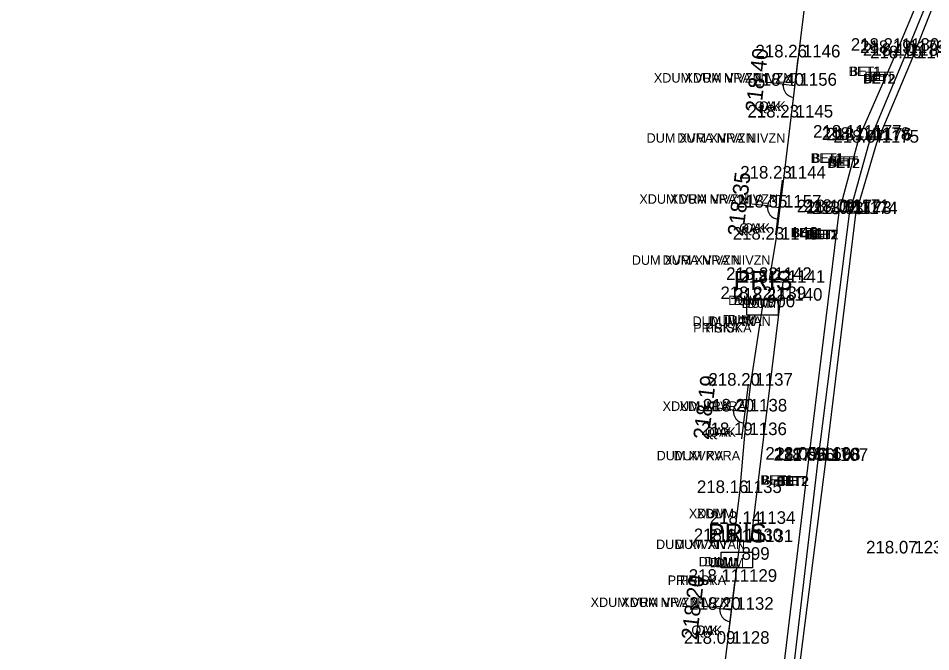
# Model space of a CAD drawing. Extents: x -471047 to -470889, y -1102859 to -1102000.
# Drawn here: x -471002.87 to -470973.87, y -1102478.42 to -1102458.3 of the extents above; entities that cross this region are included whole.
import ezdxf

# ---------------------------------------------------------------- set-up
doc = ezdxf.new("R2010")
doc.units = 0
for name, color, linetype in [('Vrstva 1', 7, 'Continuous'), ('Vrstva 10', 7, 'Continuous'), ('Vrstva 12', 7, 'Continuous'), ('Vrstva 13', 7, 'Continuous'), ('Vrstva 22', 7, 'Continuous'), ('Vrstva 23', 7, 'Continuous'), ('Vrstva 28', 7, 'Continuous'), ('Vrstva 34', 7, 'Continuous'), ('Vrstva 35', 7, 'Continuous'), ('Vrstva 36', 7, 'Continuous'), ('Vrstva 38', 7, 'Continuous'), ('Vrstva 5', 7, 'Continuous'), ('Vrstva 7', 7, 'Continuous'), ('Vrstva 8', 7, 'Continuous')]:
    doc.layers.add(name, color=color, linetype=linetype)

msp = doc.modelspace()

# ---------------------------------------------------------------- linework, layer by layer
at = {"layer": 'Vrstva 1'}
for points in [[(-471040.344, -1102858.385), (-471031.676, -1102846.187), (-471026.357, -1102838.629), (-471023.212, -1102833.975), (-471019.21, -1102827.465), (-471016.861, -1102823.272), (-471013.099, -1102815.912), (-471010.824, -1102810.955), (-471007.329, -1102802.292), (-471005.34, -1102796.515), (-471002.842, -1102787.838), (-471001.3, -1102780.997), (-471000.19, -1102774.713), (-470999.247, -1102768.204), (-470998.794, -1102764.784), (-470997.199, -1102751.812), (-470994.899, -1102732.807), (-470992.551, -1102713.262), (-470990.326, -1102694.887), (-470988.122, -1102676.57), (-470985.812, -1102657.305), (-470983.537, -1102638.407), (-470981.386, -1102620.622), (-470979.843, -1102608.014), (-470976.377, -1102579.253), (-470972.945, -1102550.69), (-470970.475, -1102530.206), (-470967.905, -1102508.801), (-470965.053, -1102485.131), (-470962.734, -1102465.9), (-470960.173, -1102444.812), (-470957.795, -1102425.103), (-470954.965, -1102401.839), (-470953.834, -1102392.574), (-470952.33, -1102379.985), (-470950.744, -1102366.853), (-470948.978, -1102352.106), (-470947.037, -1102335.844), (-470944.949, -1102318.462), (-470944.013, -1102310.745), (-470942.39, -1102297.267), (-470939.519, -1102273.45), (-470937.593, -1102257.43), (-470936.064, -1102244.81), (-470934.114, -1102228.634), (-470931.621, -1102207.856), (-470929.536, -1102190.857), (-470926.572, -1102166.31), (-470924.91, -1102152.663), (-470923.413, -1102140.333), (-470921.923, -1102127.669), (-470921.155, -1102120.084), (-470920.446, -1102109.574), (-470919.912, -1102099.137), (-470919.63, -1102088.981), (-470919.523, -1102081.193), (-470919.563, -1102070.395), (-470919.714, -1102064.236), (-470920.134, -1102054.704), (-470920.462, -1102047.615), (-470920.599, -1102044.52), (-470920.743, -1102041.873), (-470921.125, -1102034.455), (-470921.774, -1102030.337), (-470922.418, -1102027.787), (-470923.734, -1102023.93), (-470924.872, -1102021.434), (-470926.752, -1102018.182), (-470927.953, -1102016.45), (-470929.616, -1102014.424), (-470932.252, -1102011.756), (-470935.111, -1102009.425), (-470938.391, -1102007.371), (-470942.651, -1102005.401)], [(-471041.328, -1102857.18), (-471032.144, -1102844.242), (-471027.583, -1102837.763), (-471024.388, -1102833.028), (-471020.451, -1102826.6), (-471018.089, -1102822.378), (-471014.542, -1102815.445), (-471012.233, -1102810.418), (-471009.247, -1102803.108), (-471006.795, -1102796.098), (-471004.315, -1102787.532), (-471002.782, -1102780.723), (-471001.674, -1102774.458), (-471000.75, -1102768.095), (-471000.28, -1102764.601), (-470998.692, -1102751.741), (-470996.378, -1102732.635), (-470994.028, -1102713.058), (-470991.808, -1102694.749), (-470989.616, -1102676.447), (-470987.284, -1102657.013), (-470985.031, -1102638.272), (-470982.87, -1102620.431), (-470981.334, -1102607.933), (-470977.881, -1102579.263), (-470974.429, -1102550.492), (-470971.964, -1102530.054), (-470969.391, -1102508.607), (-470966.54, -1102484.984), (-470964.231, -1102465.853), (-470961.679, -1102444.752), (-470959.304, -1102425.078), (-470956.455, -1102401.634), (-470955.339, -1102392.489), (-470953.812, -1102379.71), (-470952.249, -1102366.808), (-470950.479, -1102352.023), (-470948.536, -1102335.868), (-470946.426, -1102318.233), (-470945.493, -1102310.531), (-470943.864, -1102297.013), (-470940.984, -1102273.071), (-470939.078, -1102257.195), (-470937.559, -1102244.684), (-470935.592, -1102228.353), (-470933.101, -1102207.653), (-470931.011, -1102190.57), (-470928.046, -1102166.021), (-470926.409, -1102152.578), (-470924.898, -1102140.121), (-470923.427, -1102127.544), (-470922.647, -1102119.826), (-470921.919, -1102109.229), (-470921.42, -1102099.134), (-470921.127, -1102089.016), (-470921.023, -1102081.453), (-470921.061, -1102070.468), (-470921.209, -1102064.314), (-470921.666, -1102053.966), (-470922.156, -1102043.345), (-470922.299, -1102039.934), (-470922.637, -1102034.36), (-470923.091, -1102031.241), (-470923.847, -1102028.247), (-470925.083, -1102024.594), (-470926.222, -1102022.086), (-470928.04, -1102018.943), (-470929.138, -1102017.357), (-470930.929, -1102015.175), (-470933.062, -1102013.049), (-470936.379, -1102010.368), (-470939.169, -1102008.662), (-470942.899, -1102006.906), (-470945.661, -1102005.908)], [(-471043.557, -1102855.955), (-471035.129, -1102844.026), (-471029.872, -1102836.499), (-471026.577, -1102831.578), (-471022.675, -1102825.415), (-471020.123, -1102821.053), (-471016.667, -1102814.59), (-471014.208, -1102809.45), (-471011.177, -1102802.451), (-471008.55, -1102795.333), (-471006.082, -1102787.209), (-471004.464, -1102780.376), (-471003.265, -1102774.167), (-471002.327, -1102767.948), (-471001.636, -1102762.527), (-471000.297, -1102751.605), (-470997.959, -1102732.524), (-470995.602, -1102712.802), (-470993.412, -1102694.623), (-470991.21, -1102676.17), (-470988.891, -1102656.857), (-470986.625, -1102638.083), (-470984.455, -1102620.195), (-470982.936, -1102607.733), (-470979.497, -1102579.223), (-470976.023, -1102550.279), (-470973.554, -1102529.822), (-470970.991, -1102508.497), (-470968.146, -1102484.787), (-470965.835, -1102465.72), (-470963.284, -1102444.529), (-470960.91, -1102424.942), (-470958.043, -1102401.343), (-470956.946, -1102392.356), (-470955.396, -1102379.408), (-470953.851, -1102366.636), (-470952.049, -1102351.733), (-470950.124, -1102335.611), (-470948.034, -1102318.083), (-470947.094, -1102310.328), (-470945.421, -1102296.51), (-470942.58, -1102272.848), (-470940.675, -1102256.948), (-470939.176, -1102244.526), (-470937.187, -1102228.174), (-470934.708, -1102207.467), (-470932.621, -1102190.433), (-470929.634, -1102165.778), (-470928.004, -1102152.415), (-470926.45, -1102139.595), (-470925.003, -1102127.418), (-470924.249, -1102119.695), (-470923.515, -1102109.093), (-470923.018, -1102099.069), (-470922.711, -1102088.911), (-470922.643, -1102081.356), (-470922.797, -1102070.414), (-470923.018, -1102064.454), (-470923.52, -1102053.203), (-470923.823, -1102047.529), (-470924.123, -1102041.506), (-470924.462, -1102037.486), (-470924.934, -1102031.904), (-470925.664, -1102028.672), (-470926.771, -1102025.506), (-470927.959, -1102022.914), (-470929.674, -1102020.028), (-470930.76, -1102018.498), (-470932.447, -1102016.478), (-470935.215, -1102013.816), (-470937.644, -1102011.98), (-470940.381, -1102010.371), (-470943.968, -1102008.669), (-470947.145, -1102007.524), (-470950.874, -1102006.74)], [(-471044.756, -1102855.056), (-471036.376, -1102843.177), (-471031.167, -1102835.741), (-471027.859, -1102830.8), (-471023.934, -1102824.593), (-471021.43, -1102820.312), (-471018.011, -1102813.91), (-471015.536, -1102808.75), (-471012.578, -1102801.897), (-471009.95, -1102794.77), (-471007.561, -1102786.914), (-471005.936, -1102780.074), (-471004.727, -1102773.818), (-471003.828, -1102767.827), (-471003.121, -1102762.345), (-471001.787, -1102751.467), (-470999.446, -1102732.348), (-470997.073, -1102712.539), (-470994.902, -1102694.521), (-470992.696, -1102676.023), (-470990.376, -1102656.68), (-470988.131, -1102638.071), (-470985.947, -1102620.018), (-470984.417, -1102607.512), (-470980.993, -1102579.08), (-470977.514, -1102550.137), (-470975.048, -1102529.649), (-470972.488, -1102508.37), (-470969.618, -1102484.508), (-470967.34, -1102465.669), (-470964.767, -1102444.39), (-470962.402, -1102424.781), (-470959.534, -1102401.193), (-470958.432, -1102392.151), (-470956.883, -1102379.208), (-470955.335, -1102366.424), (-470953.535, -1102351.506), (-470951.606, -1102335.399), (-470949.519, -1102317.94), (-470948.575, -1102310.159), (-470946.889, -1102296.144), (-470944.056, -1102272.618), (-470942.139, -1102256.659), (-470940.657, -1102244.341), (-470938.638, -1102227.749), (-470936.19, -1102207.298), (-470934.102, -1102190.255), (-470931.124, -1102165.639), (-470929.492, -1102152.254), (-470927.915, -1102139.252), (-470926.46, -1102127.103), (-470925.74, -1102119.604), (-470925.012, -1102108.913), (-470924.523, -1102099.054), (-470924.217, -1102088.866), (-470924.148, -1102081.334), (-470924.301, -1102070.391), (-470924.518, -1102064.43), (-470924.97, -1102054.435), (-470925.588, -1102041.569), (-470925.963, -1102035.313), (-470926.405, -1102032.225), (-470927.078, -1102029.198), (-470928.123, -1102026.148), (-470929.318, -1102023.558), (-470930.84, -1102020.97), (-470931.868, -1102019.515), (-470933.443, -1102017.605), (-470936.26, -1102014.885), (-470938.429, -1102013.255), (-470941.213, -1102011.639), (-470944.847, -1102009.927), (-470947.723, -1102008.912), (-470951.444, -1102008.161), (-470954.511, -1102007.931), (-470957.895, -1102008.041)]]:
    msp.add_spline(points, degree=3, dxfattribs=at)
at = {"layer": 'Vrstva 10'}
for p, q in [((-470978.077, -1102459.537), (-470977.807, -1102457.33)), ((-470978.542, -1102463.393), (-470978.308, -1102461.454)), ((-470978.989, -1102466.607), (-470978.777, -1102465.329)), ((-470978.563, -1102466.696), (-470978.989, -1102466.607)), ((-470978.648, -1102467.272), (-470978.563, -1102466.696)), ((-470979.595, -1102469.972), (-470979.175, -1102467.217)), ((-470979.511, -1102474.363), (-470978.648, -1102467.272)), ((-470979.175, -1102467.217), (-470978.648, -1102467.272)), ((-470979.939, -1102473.379), (-470979.781, -1102471.541)), ((-470980.125, -1102474.886), (-470979.939, -1102473.379)), ((-470979.582, -1102474.937), (-470979.511, -1102474.363)), ((-470980.125, -1102474.886), (-470979.929, -1102474.91)), ((-470980.088, -1102476.202), (-470979.929, -1102474.91)), ((-470979.929, -1102474.91), (-470979.582, -1102474.937)), ((-470980.559, -1102480.052), (-470980.327, -1102478.168))]:
    msp.add_line(p, q, dxfattribs=at)
at = {"layer": 'Vrstva 12'}
msp.add_line((-470979.781, -1102471.541), (-470979.595, -1102469.972), dxfattribs=at)
at = {"layer": 'Vrstva 13'}
for p, q in [((-470978.289, -1102461.306), (-470978.083, -1102459.568)), ((-470978.186, -1102460.437), (-470978.142, -1102460.065)), ((-470978.558, -1102460.393), (-470979.055, -1102460.334)), ((-470978.558, -1102460.393), (-470978.186, -1102460.437)), ((-470978.534, -1102460.396), (-470978.534, -1102460.396)), ((-470978.791, -1102465.175), (-470978.577, -1102463.439)), ((-470978.684, -1102464.307), (-470978.638, -1102463.935)), ((-470979.056, -1102464.261), (-470979.552, -1102464.2)), ((-470979.056, -1102464.261), (-470978.684, -1102464.307)), ((-470979.031, -1102464.264), (-470979.031, -1102464.264)), ((-470979.869, -1102471.657), (-470979.663, -1102469.919)), ((-470979.766, -1102470.788), (-470979.722, -1102470.416)), ((-470980.138, -1102470.744), (-470980.635, -1102470.685)), ((-470980.138, -1102470.744), (-470979.766, -1102470.788)), ((-470980.114, -1102470.747), (-470980.114, -1102470.747)), ((-470980.305, -1102477.96), (-470980.091, -1102476.224)), ((-470980.57, -1102477.046), (-470981.066, -1102476.985)), ((-470980.198, -1102477.092), (-470980.152, -1102476.72)), ((-470980.57, -1102477.046), (-470980.198, -1102477.092)), ((-470980.545, -1102477.049), (-470980.545, -1102477.049))]:
    msp.add_line(p, q, dxfattribs=at)
for centre, start, end in [((-470978.186, -1102460.437), 83.2167, 173.2167), ((-470978.186, -1102460.437), 173.2166, 263.2166), ((-470978.684, -1102464.307), 82.9823, 172.9823), ((-470978.684, -1102464.307), 172.9823, 262.9823), ((-470979.766, -1102470.788), 83.2475, 173.2475), ((-470979.766, -1102470.788), 173.2475, 263.2475), ((-470980.198, -1102477.092), 82.9688, 172.9688), ((-470980.198, -1102477.092), 172.9688, 262.9688)]:
    msp.add_arc(centre, 0.375, start, end, dxfattribs=at)
at = {"layer": 'Vrstva 23'}
for points in [[(-470979.717, -1102467.229), (-470978.717, -1102467.229), (-470978.717, -1102467.729), (-470979.717, -1102467.729)], [(-470980.534, -1102475.254), (-470979.534, -1102475.254), (-470979.534, -1102475.754), (-470980.534, -1102475.754)]]:
    msp.add_lwpolyline(points, close=True, dxfattribs=at)
at = {"layer": 'Vrstva 28'}
for p, q in [((-470978.308, -1102461.454), (-470978.077, -1102459.537)), ((-470978.777, -1102465.329), (-470978.542, -1102463.393)), ((-470980.327, -1102478.168), (-470980.088, -1102476.202))]:
    msp.add_line(p, q, dxfattribs=at)
at = {"layer": 'Vrstva 34'}
for p, q in [((-470978.08, -1102459.54), (-470978.08, -1102459.54)), ((-470974.94, -1102459.33), (-470974.94, -1102459.33)), ((-470974.73, -1102459.4), (-470974.73, -1102459.4)), ((-470974.68, -1102459.49), (-470974.68, -1102459.49)), ((-470974.45, -1102459.57), (-470974.45, -1102459.57)), ((-470978.19, -1102460.44), (-470978.19, -1102460.44)), ((-470978.31, -1102461.45), (-470978.31, -1102461.45)), ((-470976.14, -1102462.09), (-470976.14, -1102462.09)), ((-470975.86, -1102462.16), (-470975.86, -1102462.16)), ((-470975.81, -1102462.18), (-470975.81, -1102462.18)), ((-470975.58, -1102462.25), (-470975.58, -1102462.25)), ((-470978.54, -1102463.39), (-470978.54, -1102463.39)), ((-470978.68, -1102464.31), (-470978.68, -1102464.31)), ((-470976.78, -1102464.46), (-470976.78, -1102464.46)), ((-470976.52, -1102464.45), (-470976.52, -1102464.45)), ((-470976.45, -1102464.51), (-470976.45, -1102464.51)), ((-470976.26, -1102464.52), (-470976.26, -1102464.52)), ((-470978.78, -1102465.33), (-470978.78, -1102465.33)), ((-470978.99, -1102466.61), (-470978.99, -1102466.61)), ((-470978.56, -1102466.7), (-470978.56, -1102466.7)), ((-470979.17, -1102467.22), (-470979.17, -1102467.22)), ((-470978.65, -1102467.27), (-470978.65, -1102467.27)), ((-470979.22, -1102467.48), (-470979.22, -1102467.48)), ((-470979.59, -1102469.97), (-470979.59, -1102469.97)), ((-470979.77, -1102470.79), (-470979.77, -1102470.79)), ((-470979.78, -1102471.54), (-470979.78, -1102471.54)), ((-470977.74, -1102472.32), (-470977.74, -1102472.32)), ((-470977.48, -1102472.35), (-470977.48, -1102472.35)), ((-470977.44, -1102472.34), (-470977.44, -1102472.34)), ((-470977.2, -1102472.36), (-470977.2, -1102472.36)), ((-470979.94, -1102473.38), (-470979.94, -1102473.38)), ((-470979.51, -1102474.36), (-470979.51, -1102474.36)), ((-470979.93, -1102474.91), (-470979.93, -1102474.91)), ((-470979.58, -1102474.94), (-470979.58, -1102474.94)), ((-470980.03, -1102475.5), (-470980.03, -1102475.5)), ((-470974.54, -1102475.3), (-470974.54, -1102475.3)), ((-470980.09, -1102476.2), (-470980.09, -1102476.2)), ((-470980.2, -1102477.09), (-470980.2, -1102477.09)), ((-470980.33, -1102478.17), (-470980.33, -1102478.17))]:
    msp.add_line(p, q, dxfattribs=at)
at = {"layer": 'Vrstva 5'}
for p, q in [((-470974.452, -1102459.569), (-470973.359, -1102456.799)), ((-470975.578, -1102462.254), (-470974.452, -1102459.569)), ((-470976.255, -1102464.523), (-470975.578, -1102462.254)), ((-470977.204, -1102472.363), (-470976.255, -1102464.523)), ((-470978.504, -1102482.581), (-470977.204, -1102472.363))]:
    msp.add_line(p, q, dxfattribs=at)
at = {"layer": 'Vrstva 7'}
for p, q in [((-470974.936, -1102459.332), (-470973.884, -1102456.792)), ((-470976.144, -1102462.087), (-470974.936, -1102459.332)), ((-470976.775, -1102464.46), (-470976.144, -1102462.087)), ((-470977.742, -1102472.32), (-470976.775, -1102464.46)), ((-470978.944, -1102482.294), (-470977.742, -1102472.32))]:
    msp.add_line(p, q, dxfattribs=at)
at = {"layer": 'Vrstva 8'}
for p, q in [((-470974.677, -1102459.49), (-470973.571, -1102456.793)), ((-470975.806, -1102462.179), (-470974.677, -1102459.49)), ((-470976.454, -1102464.51), (-470975.806, -1102462.179)), ((-470977.444, -1102472.341), (-470976.454, -1102464.51)), ((-470978.636, -1102482.384), (-470977.444, -1102472.341))]:
    msp.add_line(p, q, dxfattribs=at)

# ---------------------------------------------------------------- texts
at = {"layer": 'Vrstva 22'}
for s, rotation, p in [('218.40', 83.1144, (-470979.272, -1102461.309)), ('218.35', 83.1144, (-470979.836, -1102465.242)), ('218.19', 83.1144, (-470980.927, -1102471.703)), ('218.20', 83.0688, (-470981.306, -1102478.063))]:
    msp.add_text(s, height=0.5, rotation=rotation, dxfattribs=at).set_placement(p)
at = {"layer": 'Vrstva 23'}
for p in [(-470980.138, -1102466.926), (-470980.954, -1102474.952)]:
    msp.add_text('PRIS', height=0.6, dxfattribs=at).set_placement(p)
at = {"layer": 'Vrstva 35'}
for s, p in [('BET1', (-470976.482, -1102460.13)), ('BET1', (-470976.44, -1102460.13)), ('XDUM VRA NIVZN', (-470982.669, -1102460.34)), ('XDUM VRA NIVZN', (-470981.695, -1102460.34)), ('BET2', (-470976.025, -1102460.37)), ('BET2', (-470975.991, -1102460.37)), ('BET', (-470975.98, -1102460.29)), ('BET', (-470975.819, -1102460.29)), ('QAK', (-470979.465, -1102461.24)), ('QAK', (-470979.329, -1102461.24)), ('DUM XVRA NIVZN', (-470982.899, -1102462.25)), ('DUM XVRA NIVZN', (-470981.925, -1102462.25)), ('BET1', (-470977.682, -1102462.89)), ('BET1', (-470977.64, -1102462.89)), ('BET2', (-470977.155, -1102463.05)), ('BET2', (-470977.121, -1102463.05)), ('BET', (-470977.11, -1102462.98)), ('BET', (-470976.949, -1102462.98)), ('XDUM VRA NIVZN', (-470983.129, -1102464.19)), ('XDUM VRA NIVZN', (-470982.155, -1102464.19)), ('QAK', (-470979.955, -1102465.11)), ('QAK', (-470979.819, -1102465.11)), ('BET1', (-470978.322, -1102465.26)), ('BET1', (-470978.28, -1102465.26)), ('BET2', (-470977.835, -1102465.32)), ('BET2', (-470977.801, -1102465.32)), ('BET', (-470977.75, -1102465.31)), ('BET', (-470977.589, -1102465.31)), ('DUM XVRA NIVZN', (-470983.369, -1102466.13)), ('DUM XVRA NIVZN', (-470982.395, -1102466.13)), ('DUM', (-470980.305, -1102467.41)), ('DUM', (-470980.129, -1102467.41)), ('DUM', (-470979.875, -1102467.5)), ('DUM', (-470979.699, -1102467.5)), ('DUM IVAN', (-470981.439, -1102468.07)), ('PRISKA', (-470981.42, -1102468.28)), ('PRISKA', (-470981.034, -1102468.28)), ('DUM IVAN', (-470980.914, -1102468.07)), ('DUM', (-470980.485, -1102468.02)), ('DUM', (-470980.309, -1102468.02)), ('XDUM VRA', (-470982.39, -1102470.77)), ('XDUM VRA', (-470981.854, -1102470.77)), ('QAK', (-470981.045, -1102471.59)), ('QAK', (-470980.909, -1102471.59)), ('DUM XVRA', (-470982.58, -1102472.34)), ('DUM XVRA', (-470982.044, -1102472.34)), ('BET1', (-470979.282, -1102473.12)), ('BET1', (-470979.24, -1102473.12)), ('BET2', (-470978.775, -1102473.16)), ('BET2', (-470978.741, -1102473.16)), ('BET', (-470978.74, -1102473.14)), ('BET', (-470978.579, -1102473.14)), ('XDUM', (-470981.555, -1102474.18)), ('XDUM', (-470981.304, -1102474.18)), ('DUM XIVAN', (-470982.599, -1102475.16)), ('DUM XIVAN', (-470981.999, -1102475.16)), ('DUM', (-470981.245, -1102475.71)), ('DUM', (-470981.069, -1102475.71)), ('DUM', (-470980.895, -1102475.74)), ('DUM', (-470980.719, -1102475.74)), ('PRISKA', (-470982.23, -1102476.3)), ('PRISKA', (-470981.844, -1102476.3)), ('XDUM VRA NIVZN', (-470984.679, -1102477)), ('XDUM VRA NIVZN', (-470983.705, -1102477)), ('QAK', (-470981.475, -1102477.89)), ('QAK', (-470981.339, -1102477.89))]:
    msp.add_text(s, height=0.3, dxfattribs=at).set_placement(p)
at = {"layer": 'Vrstva 36'}
for s, p in [(' 1180', (-470974.94, -1102459.33)), (' 1179', (-470974.73, -1102459.4)), (' 1146', (-470978.08, -1102459.54)), (' 1181', (-470974.68, -1102459.49)), (' 1182', (-470974.45, -1102459.57)), (' 1156', (-470978.19, -1102460.44)), (' 1145', (-470978.31, -1102461.45)), (' 1177', (-470976.14, -1102462.09)), (' 1178', (-470975.86, -1102462.16)), (' 1176', (-470975.81, -1102462.18)), (' 1175', (-470975.58, -1102462.25)), (' 1144', (-470978.54, -1102463.39)), (' 1157', (-470978.68, -1102464.31)), (' 1172', (-470976.78, -1102464.46)), (' 1171', (-470976.52, -1102464.45)), (' 1173', (-470976.45, -1102464.51)), (' 1174', (-470976.26, -1102464.52)), (' 1143', (-470978.78, -1102465.33)), (' 1142', (-470978.99, -1102466.61)), (' 1141', (-470978.56, -1102466.7)), (' 1139', (-470979.17, -1102467.22)), (' 900', (-470979.22, -1102467.48)), (' 1140', (-470978.65, -1102467.27)), (' 1137', (-470979.59, -1102469.97)), (' 1138', (-470979.77, -1102470.79)), (' 1136', (-470979.78, -1102471.54)), (' 1169', (-470977.74, -1102472.32)), (' 1170', (-470977.48, -1102472.35)), (' 1168', (-470977.44, -1102472.34)), (' 1167', (-470977.2, -1102472.36)), (' 1135', (-470979.94, -1102473.38)), (' 1134', (-470979.51, -1102474.36)), (' 1130', (-470979.93, -1102474.91)), (' 1131', (-470979.58, -1102474.94)), (' 1232', (-470974.54, -1102475.3)), (' 899', (-470980.03, -1102475.5)), (' 1129', (-470980.09, -1102476.2)), (' 1132', (-470980.2, -1102477.09)), (' 1128', (-470980.33, -1102478.17))]:
    msp.add_text(s, height=0.4, dxfattribs=at).set_placement(p)
at = {"layer": 'Vrstva 38'}
for s, p in [('218.21 ', (-470976.41, -1102459.33)), ('218.19 ', (-470976.114, -1102459.4)), ('218.26 ', (-470979.44, -1102459.54)), ('218.10 ', (-470976.023, -1102459.49)), ('218.10 ', (-470975.793, -1102459.57)), ('218.40 ', (-470979.533, -1102460.44)), ('218.23 ', (-470979.693, -1102461.45)), ('218.11 ', (-470977.61, -1102462.09)), ('218.11 ', (-470977.33, -1102462.16)), ('218.04 ', (-470977.192, -1102462.18)), ('218.07 ', (-470976.963, -1102462.25)), ('218.23 ', (-470979.923, -1102463.39)), ('218.35 ', (-470980.064, -1102464.31)), ('218.10 ', (-470978.123, -1102464.46)), ('218.09 ', (-470977.904, -1102464.45)), ('218.02 ', (-470977.831, -1102464.51)), ('218.03 ', (-470977.643, -1102464.52)), ('218.23 ', (-470980.163, -1102465.33)), ('218.22 ', (-470980.371, -1102466.61)), ('218.22 ', (-470979.941, -1102466.7)), ('218.22 ', (-470980.551, -1102467.22)), ('218.21 ', (-470980.12, -1102467.27)), ('218.20 ', (-470980.933, -1102469.97)), ('218.20 ', (-470981.113, -1102470.79)), ('218.19 ', (-470981.164, -1102471.54)), ('218.05 ', (-470979.124, -1102472.32)), ('218.05 ', (-470978.864, -1102472.35)), ('217.96 ', (-470978.8, -1102472.34)), ('217.96 ', (-470978.56, -1102472.36)), ('218.16 ', (-470981.3, -1102473.38)), ('218.14 ', (-470980.892, -1102474.36)), ('218.11 ', (-470981.4, -1102474.91)), ('218.10 ', (-470980.923, -1102474.94)), ('218.07 ', (-470975.923, -1102475.3)), ('218.11 ', (-470981.56, -1102476.2)), ('218.20 ', (-470981.543, -1102477.09)), ('218.09 ', (-470981.714, -1102478.17))]:
    msp.add_text(s, height=0.4, dxfattribs=at).set_placement(p)

doc.saveas('drawing.dxf')
